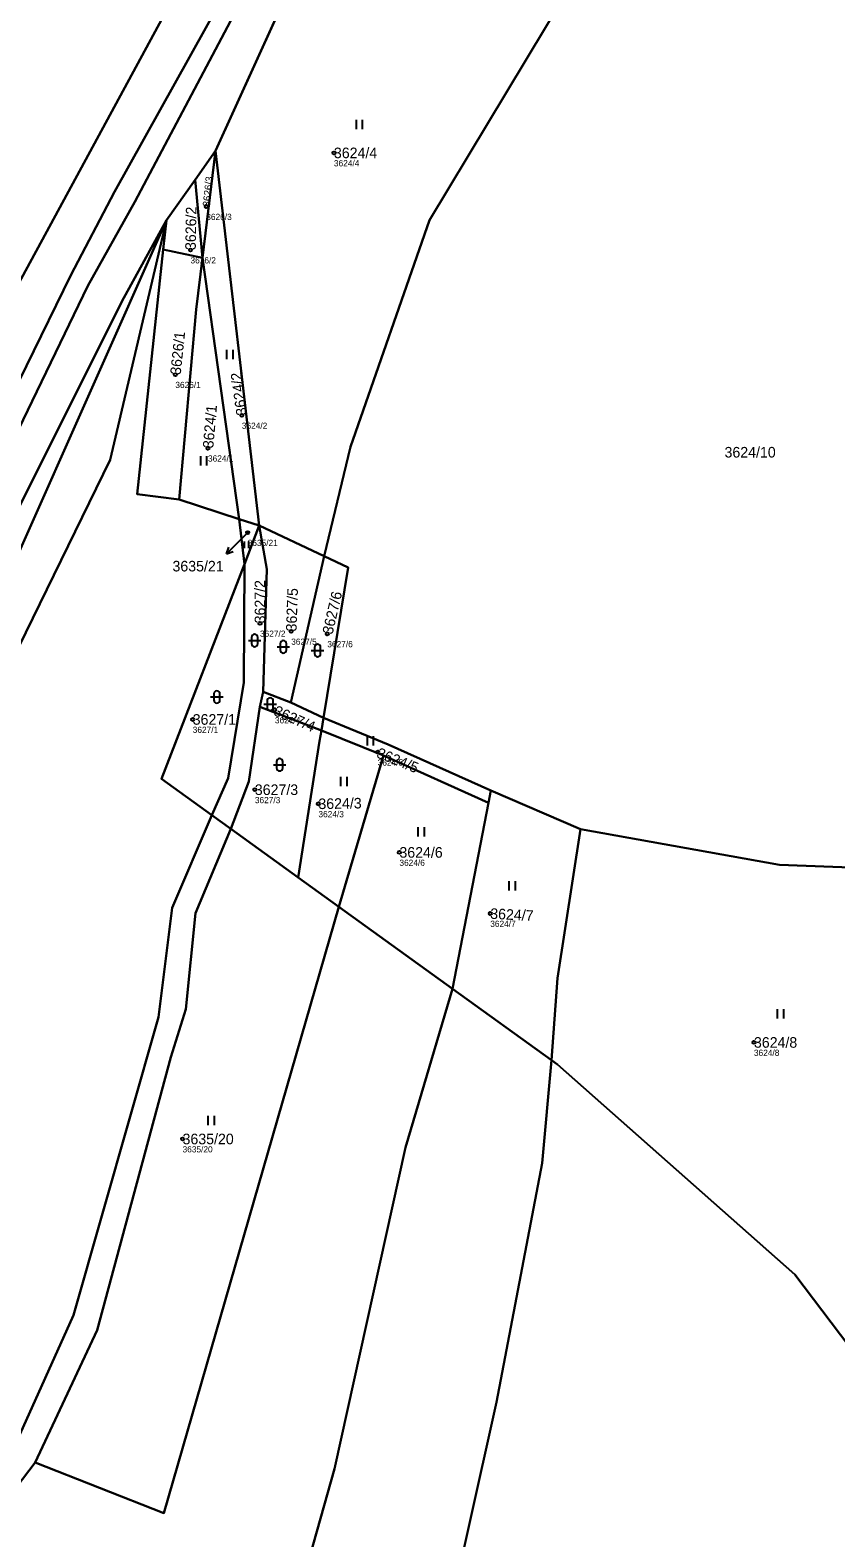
# Model space of a CAD drawing. Extents: x -761174 to -757114, y -1063806 to -1059397.
# Drawn here: x -759767.9 to -759638.5, y -1061749.1 to -1061506.8 of the extents above; entities that cross this region are included whole.
import ezdxf

# ---------------------------------------------------------------- set-up
doc = ezdxf.new("R2010")
doc.units = 0
for name, color, linetype in [('Definiční body', 7, 'Continuous'), ('Hranice parcel', 7, 'Continuous'), ('Parcelní čísla', 7, 'Continuous'), ('Polygon parcely', 7, 'Continuous'), ('Pop  PČ popisy', 7, 'Continuous'), ('Značky kultur', 7, 'Continuous')]:
    doc.layers.add(name, color=color, linetype=linetype)

msp = doc.modelspace()

# ---------------------------------------------------------------- linework, layer by layer
at = {"layer": 'Definiční body'}
for centre in [(-759719.16, -1061526.57), (-759739.66, -1061535.19), (-759742.2, -1061542.17), (-759744.63, -1061562.19), (-759733.95, -1061568.74), (-759739.39, -1061574), (-759733.01, -1061587.57), (-759731.04, -1061602.15), (-759726.02, -1061603.44), (-759720.22, -1061603.83), (-759728.64, -1061616.05), (-759741.84, -1061617.59), (-759712.13, -1061622.85), (-759731.86, -1061628.88), (-759721.65, -1061631.15), (-759708.64, -1061638.95), (-759694.05, -1061648.76), (-759651.7, -1061669.48), (-759743.47, -1061684.99)]:
    msp.add_circle(centre, 0.25, dxfattribs=at)
at = {"layer": 'Hranice parcel'}
for p, q in [((-759738.16, -1061526.23), (-759725.41, -1061498.08)), ((-759741.46, -1061530.88), (-759738.16, -1061526.23)), ((-759738.16, -1061526.23), (-759740.28, -1061543.42)), ((-759731.17, -1061586.45), (-759738.16, -1061526.23)), ((-759746.06, -1061537.36), (-759741.46, -1061530.88)), ((-759740.28, -1061543.42), (-759741.46, -1061530.88)), ((-759746.06, -1061537.36), (-759746.57, -1061542.09)), ((-759740.28, -1061543.42), (-759746.57, -1061542.09)), ((-759734.4, -1061585.39), (-759740.28, -1061543.42)), ((-759744.03, -1061582.24), (-759734.4, -1061585.39)), ((-759734.4, -1061585.39), (-759731.17, -1061586.45)), ((-759733.54, -1061592.62), (-759734.4, -1061585.39)), ((-759731.17, -1061586.45), (-759733.54, -1061592.62)), ((-759731.17, -1061586.45), (-759720.74, -1061591.35)), ((-759726.1, -1061614.85), (-759720.74, -1061591.35)), ((-759731.05, -1061615.57), (-759730.51, -1061613.16)), ((-759726.1, -1061614.85), (-759730.51, -1061613.16)), ((-759721.18, -1061619.39), (-759731.05, -1061615.57)), ((-759720.83, -1061617.31), (-759726.1, -1061614.85)), ((-759720.83, -1061617.31), (-759721.18, -1061619.39)), ((-759711.19, -1061623.39), (-759721.18, -1061619.39)), ((-759718.37, -1061647.71), (-759711.19, -1061623.39)), ((-759711.19, -1061623.39), (-759694.34, -1061630.97)), ((-759694.34, -1061630.97), (-759693.94, -1061629)), ((-759679.57, -1061635.24), (-759693.94, -1061629)), ((-759700.1, -1061660.89), (-759694.34, -1061630.97)), ((-759738.75, -1061632.98), (-759735.71, -1061635.18)), ((-759735.71, -1061635.18), (-759724.9, -1061643)), ((-759724.9, -1061643), (-759718.37, -1061647.71)), ((-759718.37, -1061647.71), (-759700.1, -1061660.89)), ((-759700.1, -1061660.89), (-759684.24, -1061672.33))]:
    msp.add_line(p, q, dxfattribs=at)
for points in [[(-759702.91, -1061442.47), (-759730.04, -1061489.02), (-759754.38, -1061532.85), (-759761.39, -1061546.22), (-759804.17, -1061633.62), (-759840.58, -1061705.4)], [(-759840.58, -1061705.4), (-759788.24, -1061581.48), (-759745.8, -1061503.2), (-759702.91, -1061442.47)], [(-759697.67, -1061447.73), (-759727.61, -1061489.96), (-759751.15, -1061534.45), (-759758.7, -1061547.92), (-759801.11, -1061635.68)], [(-759720.74, -1061591.35), (-759716.5, -1061573.8), (-759703.82, -1061537.4), (-759672.71, -1061485.65)], [(-759833.31, -1061711.56), (-759796.63, -1061637.23), (-759753.21, -1061550.47), (-759746.06, -1061537.36)], [(-759746.06, -1061537.36), (-759769.95, -1061591.12), (-759833.31, -1061711.56)], [(-759772.03, -1061610.54), (-759755.11, -1061575.9), (-759746.06, -1061537.36)], [(-759746.57, -1061542.09), (-759750.78, -1061581.42), (-759744.03, -1061582.24)], [(-759740.28, -1061543.42), (-759741.31, -1061551.71), (-759744.03, -1061582.24)], [(-759730.51, -1061613.16), (-759729.92, -1061593.47), (-759731.17, -1061586.45)], [(-759720.74, -1061591.35), (-759716.87, -1061593.17), (-759720.83, -1061617.31)], [(-759733.54, -1061592.62), (-759746.83, -1061627.14), (-759738.75, -1061632.98)], [(-759738.75, -1061632.98), (-759736.14, -1061627.02), (-759733.65, -1061611.65), (-759733.54, -1061592.62)], [(-759735.71, -1061635.18), (-759732.8, -1061627.57), (-759731.05, -1061615.57)], [(-759693.94, -1061629), (-759710.44, -1061621.59), (-759720.83, -1061617.31)], [(-759721.18, -1061619.39), (-759721.45, -1061621.06), (-759724.9, -1061643)], [(-759738.75, -1061632.98), (-759745.13, -1061647.87), (-759747.35, -1061665.43), (-759760.99, -1061713.28), (-759770.08, -1061733.56), (-759791.46, -1061763.7), (-759821.2, -1061820), (-759879.88, -1061937.11), (-759894.98, -1061959.08), (-759903.73, -1061978.43)], [(-759767.17, -1061736.98), (-759757.19, -1061715.73), (-759745.36, -1061671.82), (-759742.94, -1061664.12), (-759741.37, -1061648.72), (-759735.71, -1061635.18)], [(-759684.24, -1061672.33), (-759683.23, -1061659.14), (-759679.57, -1061635.24)], [(-759614.73, -1061642.16), (-759647.59, -1061640.97), (-759679.57, -1061635.24)], [(-759718.37, -1061647.71), (-759746.5, -1061745.11), (-759767.17, -1061736.98)], [(-759700.1, -1061660.89), (-759707.68, -1061686.35), (-759719.09, -1061737.97), (-759740.61, -1061814.34), (-759752.25, -1061849.49)], [(-759754.06, -1061970.78), (-759732.68, -1061896.84), (-759706.59, -1061788.17), (-759693.07, -1061727.25), (-759685.7, -1061688.9), (-759684.24, -1061672.33)], [(-759684.24, -1061672.33), (-759683.26, -1061673.04), (-759645.11, -1061706.77), (-759599.79, -1061766.71)], [(-759819.12, -1061821.56), (-759789.12, -1061765.8), (-759767.17, -1061736.98)]]:
    msp.add_lwpolyline(points, dxfattribs=at)
at = {"layer": 'Polygon parcely'}
for points in [[(-759978.84, -1061942.51), (-759957.11, -1061907.61), (-759899.53, -1061816.67), (-759865, -1061762.84), (-759833.31, -1061711.56), (-759796.63, -1061637.23), (-759753.21, -1061550.47), (-759746.06, -1061537.36), (-759741.46, -1061530.88), (-759738.16, -1061526.23), (-759725.41, -1061498.08), (-759722.14, -1061491.66), (-759694.19, -1061452.62), (-759652.77, -1061387.09), (-759615.25, -1061306.22), (-759591.61, -1061252.2)], [(-759816.45, -1061254.2), (-759836.59, -1061309.62), (-759872.09, -1061375.93), (-759881.76, -1061402.23), (-759900.28, -1061428.57), (-759936.7, -1061496.6), (-759951.15, -1061523.97), (-759865.85, -1061560.36), (-759885.25, -1061649.13), (-759892.88, -1061690.57), (-759896.53, -1061715.71), (-759875.82, -1061734.68), (-759853.8, -1061727.78), (-759850.41, -1061722.04), (-759840.58, -1061705.4), (-759788.24, -1061581.48), (-759745.8, -1061503.2), (-759702.91, -1061442.47), (-759687.45, -1061418.86), (-759682.55, -1061423.89), (-759677.6, -1061416.09), (-759660.94, -1061385.91), (-759640.79, -1061346.41), (-759746.62, -1061263.53)], [(-759602.51, -1061257.8), (-759621.56, -1061303.12), (-759640.79, -1061346.41), (-759658.02, -1061385.21), (-759677.6, -1061416.09), (-759682.55, -1061423.89), (-759697.67, -1061447.73), (-759727.61, -1061489.96), (-759751.15, -1061534.45), (-759758.7, -1061547.92), (-759801.11, -1061635.68), (-759837.75, -1061709.29), (-759870.03, -1061759.85), (-759904.34, -1061814.48), (-759962.15, -1061904.3), (-759974.79, -1061923.48), (-759987.88, -1061943.33)], [(-759672.71, -1061485.65), (-759703.82, -1061537.4), (-759716.5, -1061573.8), (-759720.74, -1061591.35), (-759716.87, -1061593.17), (-759720.83, -1061617.31), (-759710.44, -1061621.59), (-759693.94, -1061629), (-759679.57, -1061635.24), (-759647.59, -1061640.97), (-759614.73, -1061642.16), (-759611.64, -1061628), (-759598.91, -1061604.6), (-759576.24, -1061532.61), (-759561.27, -1061500.7)], [(-759879.88, -1061937.11), (-759821.2, -1061820), (-759791.46, -1061763.7), (-759770.08, -1061733.56), (-759760.99, -1061713.28), (-759747.35, -1061665.43), (-759745.13, -1061647.87), (-759738.75, -1061632.98), (-759746.83, -1061627.14), (-759733.54, -1061592.62), (-759734.4, -1061585.39), (-759744.03, -1061582.24), (-759750.78, -1061581.42), (-759746.57, -1061542.09), (-759746.06, -1061537.36), (-759755.11, -1061575.9), (-759772.03, -1061610.54), (-759787.53, -1061642.28), (-759827.79, -1061714.24), (-759845.2, -1061741.99), (-759857.73, -1061766.74), (-759914.89, -1061871.17), (-759933.78, -1061908.25), (-759948.42, -1061935.77)], [(-759876.97, -1061938.51), (-759819.12, -1061821.56), (-759789.12, -1061765.8), (-759767.17, -1061736.98), (-759757.19, -1061715.73), (-759745.36, -1061671.82), (-759742.94, -1061664.12), (-759741.37, -1061648.72), (-759735.71, -1061635.18), (-759738.75, -1061632.98), (-759745.13, -1061647.87), (-759747.35, -1061665.43), (-759760.99, -1061713.28), (-759770.08, -1061733.56), (-759791.46, -1061763.7), (-759821.2, -1061820), (-759879.88, -1061937.11)], [(-759754.06, -1061970.78), (-759732.68, -1061896.84), (-759706.59, -1061788.17), (-759693.07, -1061727.25), (-759685.7, -1061688.9), (-759684.24, -1061672.33), (-759700.1, -1061660.89), (-759707.68, -1061686.35), (-759719.09, -1061737.97), (-759740.61, -1061814.34), (-759752.25, -1061849.49), (-759771.66, -1061905.53), (-759783.39, -1061940.98)]]:
    msp.add_lwpolyline(points, dxfattribs=at)
for points in [[(-759761.39, -1061546.22), (-759804.17, -1061633.62), (-759840.58, -1061705.4), (-759850.41, -1061722.04), (-759837.32, -1061703.58), (-759801.11, -1061635.68), (-759758.7, -1061547.92), (-759751.15, -1061534.45), (-759727.61, -1061489.96), (-759697.67, -1061447.73), (-759702.91, -1061442.47), (-759730.04, -1061489.02), (-759754.38, -1061532.85)], [(-759840.58, -1061705.4), (-759804.17, -1061633.62), (-759761.39, -1061546.22), (-759754.38, -1061532.85), (-759730.04, -1061489.02), (-759702.91, -1061442.47), (-759745.8, -1061503.2), (-759788.24, -1061581.48)], [(-759674.36, -1061485.23), (-759725.41, -1061498.08), (-759738.16, -1061526.23), (-759731.17, -1061586.45), (-759720.74, -1061591.35), (-759716.5, -1061573.8), (-759703.82, -1061537.4), (-759672.71, -1061485.65)], [(-759738.16, -1061526.23), (-759741.46, -1061530.88), (-759740.28, -1061543.42)], [(-759740.28, -1061543.42), (-759734.4, -1061585.39), (-759731.17, -1061586.45), (-759738.16, -1061526.23)], [(-759746.06, -1061537.36), (-759746.57, -1061542.09), (-759740.28, -1061543.42), (-759741.46, -1061530.88)], [(-759938.85, -1061909.06), (-759922.58, -1061868.37), (-759887.84, -1061813.14), (-759847.17, -1061740.98), (-759817.46, -1061690.23), (-759772.03, -1061610.54), (-759755.11, -1061575.9), (-759746.06, -1061537.36), (-759769.95, -1061591.12), (-759833.31, -1061711.56), (-759865, -1061762.84), (-759899.53, -1061816.67), (-759957.11, -1061907.61), (-759978.84, -1061942.51), (-759975.41, -1061944.18), (-759962.62, -1061950.31)], [(-759746.06, -1061537.36), (-759753.21, -1061550.47), (-759796.63, -1061637.23), (-759833.31, -1061711.56), (-759769.95, -1061591.12)], [(-759746.57, -1061542.09), (-759750.78, -1061581.42), (-759744.03, -1061582.24), (-759741.31, -1061551.71), (-759740.28, -1061543.42)], [(-759741.31, -1061551.71), (-759744.03, -1061582.24), (-759734.4, -1061585.39), (-759740.28, -1061543.42)], [(-759738.75, -1061632.98), (-759735.71, -1061635.18), (-759732.8, -1061627.57), (-759731.05, -1061615.57), (-759730.51, -1061613.16), (-759729.92, -1061593.47), (-759731.17, -1061586.45), (-759733.54, -1061592.62), (-759733.65, -1061611.65), (-759736.14, -1061627.02)], [(-759731.17, -1061586.45), (-759734.4, -1061585.39), (-759733.54, -1061592.62)], [(-759726.1, -1061614.85), (-759720.74, -1061591.35), (-759731.17, -1061586.45), (-759729.92, -1061593.47), (-759730.51, -1061613.16)], [(-759720.83, -1061617.31), (-759716.87, -1061593.17), (-759720.74, -1061591.35), (-759726.1, -1061614.85)], [(-759738.75, -1061632.98), (-759736.14, -1061627.02), (-759733.65, -1061611.65), (-759733.54, -1061592.62), (-759746.83, -1061627.14)], [(-759720.83, -1061617.31), (-759726.1, -1061614.85), (-759730.51, -1061613.16), (-759731.05, -1061615.57), (-759721.18, -1061619.39)], [(-759731.05, -1061615.57), (-759732.8, -1061627.57), (-759735.71, -1061635.18), (-759724.9, -1061643), (-759721.45, -1061621.06), (-759721.18, -1061619.39)], [(-759721.18, -1061619.39), (-759711.19, -1061623.39), (-759694.34, -1061630.97), (-759693.94, -1061629), (-759710.44, -1061621.59), (-759720.83, -1061617.31)], [(-759718.37, -1061647.71), (-759711.19, -1061623.39), (-759721.18, -1061619.39), (-759721.45, -1061621.06), (-759724.9, -1061643)], [(-759700.1, -1061660.89), (-759694.34, -1061630.97), (-759711.19, -1061623.39), (-759718.37, -1061647.71)], [(-759679.57, -1061635.24), (-759693.94, -1061629), (-759694.34, -1061630.97), (-759700.1, -1061660.89), (-759684.24, -1061672.33), (-759683.23, -1061659.14)], [(-759718.37, -1061647.71), (-759724.9, -1061643), (-759735.71, -1061635.18), (-759741.37, -1061648.72), (-759742.94, -1061664.12), (-759745.36, -1061671.82), (-759757.19, -1061715.73), (-759767.17, -1061736.98), (-759746.5, -1061745.11)], [(-759619.83, -1061704.19), (-759615.07, -1061643.74), (-759614.73, -1061642.16), (-759647.59, -1061640.97), (-759679.57, -1061635.24), (-759683.23, -1061659.14), (-759684.24, -1061672.33), (-759683.26, -1061673.04), (-759645.11, -1061706.77), (-759599.79, -1061766.71), (-759585.1, -1061733.84), (-759602.19, -1061719.25), (-759621.54, -1061714.83)], [(-759767.17, -1061736.98), (-759789.12, -1061765.8), (-759819.12, -1061821.56), (-759752.25, -1061849.49), (-759740.61, -1061814.34), (-759719.09, -1061737.97), (-759707.68, -1061686.35), (-759700.1, -1061660.89), (-759718.37, -1061647.71), (-759746.5, -1061745.11)], [(-759599.79, -1061766.71), (-759645.11, -1061706.77), (-759683.26, -1061673.04), (-759684.24, -1061672.33), (-759685.7, -1061688.9), (-759693.07, -1061727.25), (-759706.59, -1061788.17), (-759732.68, -1061896.84), (-759754.06, -1061970.78), (-759750.64, -1061971.41), (-759718.19, -1061977.43), (-759687.6, -1061983.6), (-759670.39, -1061940.55), (-759648.82, -1061893), (-759635.11, -1061855.1), (-759616.97, -1061806.94)]]:
    msp.add_lwpolyline(points, close=True, dxfattribs=at)
at = {"layer": 'Pop  PČ popisy'}
for p, q in [((-759734.29, -1061588.86), (-759736.41, -1061590.98)), ((-759733.01, -1061587.57), (-759734.29, -1061588.86)), ((-759736.41, -1061590.98), (-759736.06, -1061589.92)), ((-759736.41, -1061590.98), (-759735.35, -1061590.63))]:
    msp.add_line(p, q, dxfattribs=at)
at = {"layer": 'Značky kultur'}
for p, q in [((-759715.55, -1061522.77), (-759715.55, -1061521.27)), ((-759714.55, -1061522.77), (-759714.55, -1061521.27)), ((-759736.35, -1061559.69), (-759736.35, -1061558.19)), ((-759735.35, -1061559.69), (-759735.35, -1061558.19)), ((-759740.56, -1061576.78), (-759740.56, -1061575.28)), ((-759739.56, -1061576.78), (-759739.56, -1061575.28)), ((-759733.54, -1061590.05), (-759733.54, -1061589)), ((-759732.84, -1061590.05), (-759732.84, -1061589)), ((-759732.9, -1061604.9), (-759730.9, -1061604.9)), ((-759732.4, -1061604.4), (-759732.4, -1061605.4)), ((-759731.4, -1061605.4), (-759731.4, -1061604.4)), ((-759728.29, -1061605.92), (-759726.29, -1061605.92)), ((-759727.79, -1061605.42), (-759727.79, -1061606.42)), ((-759726.79, -1061606.42), (-759726.79, -1061605.42)), ((-759722.29, -1061606.02), (-759722.29, -1061607.02)), ((-759721.29, -1061607.02), (-759721.29, -1061606.02)), ((-759722.79, -1061606.52), (-759720.79, -1061606.52)), ((-759738.96, -1061613.98), (-759736.96, -1061613.98)), ((-759738.46, -1061613.48), (-759738.46, -1061614.48)), ((-759737.46, -1061614.48), (-759737.46, -1061613.48)), ((-759730.4, -1061615.13), (-759728.4, -1061615.13)), ((-759729.9, -1061614.63), (-759729.9, -1061615.63)), ((-759728.9, -1061615.63), (-759728.9, -1061614.63)), ((-759713.79, -1061621.76), (-759713.79, -1061620.26)), ((-759712.79, -1061621.76), (-759712.79, -1061620.26)), ((-759728.89, -1061624.86), (-759726.89, -1061624.86)), ((-759728.39, -1061624.36), (-759728.39, -1061625.36)), ((-759727.39, -1061625.36), (-759727.39, -1061624.36)), ((-759718.05, -1061628.3), (-759718.05, -1061626.8)), ((-759717.05, -1061628.3), (-759717.05, -1061626.8)), ((-759705.61, -1061636.38), (-759705.61, -1061634.88)), ((-759704.61, -1061636.38), (-759704.61, -1061634.88)), ((-759691, -1061645.05), (-759691, -1061643.55)), ((-759690, -1061645.05), (-759690, -1061643.55)), ((-759647.91, -1061665.62), (-759647.91, -1061664.12)), ((-759646.91, -1061665.62), (-759646.91, -1061664.12)), ((-759739.35, -1061682.79), (-759739.35, -1061681.29)), ((-759738.35, -1061682.79), (-759738.35, -1061681.29))]:
    msp.add_line(p, q, dxfattribs=at)
for centre, start, end in [((-759731.9, -1061604.4), 0, 180), ((-759731.9, -1061605.4), 180, 359.9879), ((-759727.29, -1061605.42), 0, 180), ((-759721.79, -1061606.02), 0, 180), ((-759727.29, -1061606.42), 180, 359.9879), ((-759721.79, -1061607.02), 180, 359.9879), ((-759737.96, -1061613.48), 0, 180), ((-759737.96, -1061614.48), 180, 359.9879), ((-759729.4, -1061614.63), 0, 180), ((-759729.4, -1061615.63), 180, 359.9879), ((-759727.89, -1061624.36), 0, 180), ((-759727.89, -1061625.36), 180, 359.9879)]:
    msp.add_arc(centre, 0.5, start, end, dxfattribs=at)

# ---------------------------------------------------------------- texts
at = {"layer": 'Definiční body'}
for s, p in [('3624/4', (-759719.16, -1061528.73)), ('3626/3', (-759739.66, -1061537.35)), ('3626/2', (-759742.2, -1061544.33)), ('3626/1', (-759744.63, -1061564.35)), ('3624/2', (-759733.95, -1061570.9)), ('3624/1', (-759739.39, -1061576.16)), ('3635/21', (-759733.01, -1061589.73)), ('3627/2', (-759731.04, -1061604.31)), ('3627/5', (-759726.02, -1061605.6)), ('3627/6', (-759720.22, -1061605.99)), ('3627/4', (-759728.64, -1061618.21)), ('3627/1', (-759741.84, -1061619.75)), ('3624/5', (-759712.13, -1061625.01)), ('3627/3', (-759731.86, -1061631.04)), ('3624/3', (-759721.65, -1061633.31)), ('3624/6', (-759708.64, -1061641.11)), ('3624/7', (-759694.05, -1061650.92)), ('3624/8', (-759651.7, -1061671.64)), ('3635/20', (-759743.47, -1061687.15))]:
    msp.add_text(s, height=1, dxfattribs=at).set_placement(p)
at = {"layer": 'Parcelní čísla'}
for s, p in [('3624/4', (-759719.16, -1061527.42)), ('3624/10', (-759656.42, -1061575.51)), ('3635/21', (-759745.09, -1061593.81)), ('3627/1', (-759741.84, -1061618.44)), ('3627/3', (-759731.86, -1061629.73)), ('3624/6', (-759708.64, -1061639.8)), ('3624/8', (-759651.7, -1061670.33)), ('3635/20', (-759743.47, -1061685.84))]:
    msp.add_text(s, height=1.7, dxfattribs=at).set_placement(p)
for s, height, rotation, p in [('3626/3', 1.19, 84, (-759739.07, -1061535.25)), ('3626/2', 1.7, 89, (-759741.35, -1061542.18)), ('3626/1', 1.7, 84, (-759743.78, -1061562.28)), ('3624/2', 1.7, 98, (-759733.11, -1061568.62)), ('3624/1', 1.7, 85, (-759738.54, -1061574.07)), ('3627/2', 1.7, 90, (-759730.19, -1061602.15)), ('3627/5', 1.7, 88, (-759725.17, -1061603.47)), ('3627/6', 1.7, 77, (-759719.39, -1061604.02)), ('3627/4', 1.7, 336, (-759728.98, -1061616.83)), ('3624/5', 1.7, 338, (-759712.45, -1061623.64)), ('3624/3', 1.7, 1, (-759721.64, -1061632)), ('3624/7', 1.7, 357, (-759694.09, -1061649.61))]:
    msp.add_text(s, height=height, rotation=rotation, dxfattribs=at).set_placement(p)

doc.saveas('drawing.dxf')
